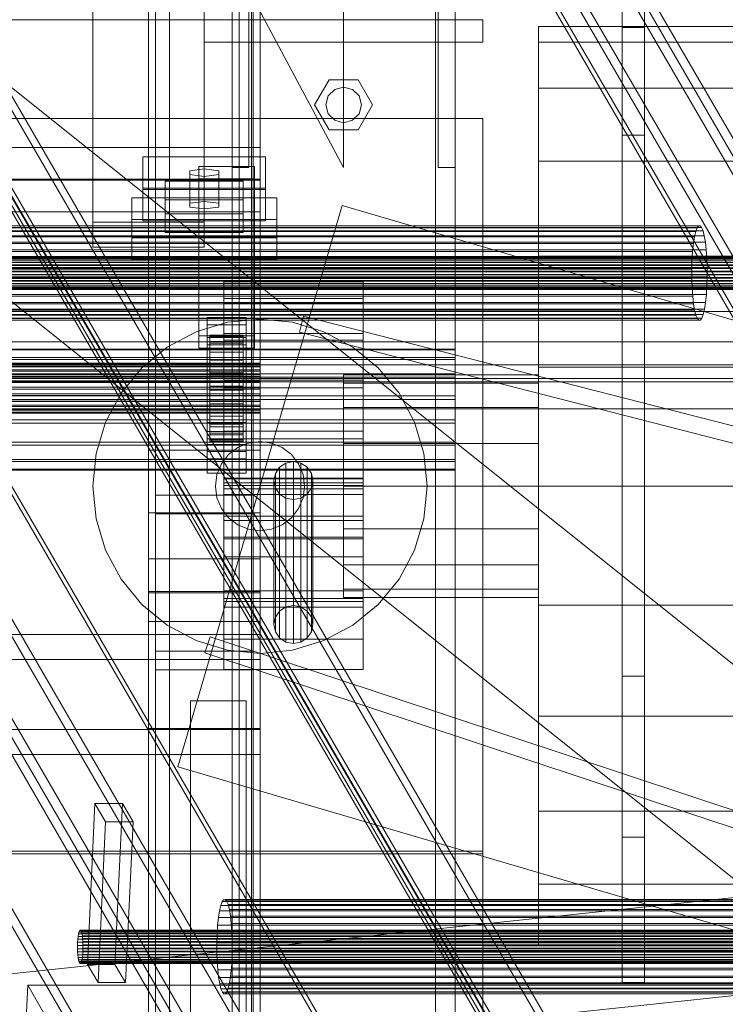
# Model space of a CAD drawing. Header units: millimetres. Extents: x -2233 to 61924, y -68080 to 6847.
# Tile 324 of 656: x 1414 to 1667, y -35363 to -35010. Entities that reach past the tile are written whole.
import ezdxf

# ---------------------------------------------------------------- set-up
doc = ezdxf.new("R2010")
doc.units = ezdxf.units.MM
for name, color, linetype, lineweight in [('COTAS_P', 1, 'Continuous', 0), ('frontal_C03', 7, 'Continuous', 0), ('frontal_C04', 7, 'Continuous', 0), ('frontal_C09', 7, 'Continuous', 0), ('frontal_C10', 7, 'Continuous', 0), ('frontal_secador', 7, 'Continuous', 0), ('frontal_tolva', 7, 'Continuous', 0)]:
    doc.layers.add(name, color=color, linetype=linetype, lineweight=lineweight)
doc.dimstyles.new('R19_100', dxfattribs={"dimtxt": 250, "dimasz": 150, "dimexe": 150, "dimexo": 80, "dimgap": 100, "dimtad": 1, "dimtih": 1, "dimtoh": 1, "dimdsep": 46, "dimcen": 0.09, "dimadec": 0, "dimazin": 0, "dimtfac": 1, "dimtdec": 4, "dimtofl": 0, "dimtmove": 0, "dimatfit": 3, "dimfxl": 1, "dimtolj": 1, "dimtzin": 0, "dimarcsym": 0})

# ---------------------------------------------------------------- blocks, each defined once
blk = doc.blocks.new('DIM_R27_48')
at = {"layer": 'COTAS_P'}
for p, q in [((-1750, -34600), (-1600, -34555)), ((2600, -34600), (2450, -34555)), ((-1750, -35500), (-1750, -34600)), ((-1750, -34600), (2600, -34600)), ((-1750, -34600), (-1600, -34645)), ((2600, -34600), (2450, -34645)), ((2600, -35500), (2600, -34600))]:
    blk.add_line(p, q, dxfattribs=at)
blk.add_text('4350 P', height=250, dxfattribs=at).set_placement((425, -34500))
blk = doc.blocks.new('DIM_R27_50')
at = {"layer": 'COTAS_P'}
for p, q in [((1705.78, -34504.95), (1551.9, -34475.9)), ((-194.22, -34704.95), (1705.78, -34504.95)), ((1705.78, -34504.95), (1561.32, -34565.4)), ((1800, -35400), (1705.78, -34504.95)), ((-194.22, -34704.95), (-49.75, -34644.49)), ((-100, -35600), (-194.22, -34704.95)), ((-194.22, -34704.95), (-40.33, -34734))]:
    blk.add_line(p, q, dxfattribs=at)
blk.add_text('1910.5 P', height=250, rotation=6.009, dxfattribs=at).set_placement((745.32, -34505.49))

msp = doc.modelspace()

# ---------------------------------------------------------------- linework, layer by layer
at = {"layer": 'frontal_C03'}
for p, q in [((1490, -35975), (1490, -32996.942)), ((1497, -35975), (1497, -32996.942)), ((1563, -35975), (1563, -32996.942)), ((1570, -35975), (1570, -32996.942)), ((1490, -35975), (1490, -33266.434)), ((1497, -35975), (1497, -33266.434)), ((1563, -35975), (1563, -33266.434)), ((1570, -35975), (1570, -33266.434)), ((1490, -35975), (1490, -33805.417)), ((1497, -35975), (1497, -33805.417)), ((1563, -35975), (1563, -33805.417)), ((1570, -35975), (1570, -33805.417)), ((1490, -35975), (1490, -34411.773)), ((1497, -35975), (1497, -34411.773)), ((1563, -35975), (1563, -34411.773)), ((1570, -35975), (1570, -34411.773)), ((1440, -35082.782), (1440, -34735.876)), ((1480, -34735.876), (1480, -35082.782)), ((1440, -34744.859), (1440, -35091.765)), ((1480, -35091.765), (1480, -34744.859)), ((1460, -35164.617), (1460, -34895.125)), ((1500, -34895.125), (1500, -35164.617)), ((1467.5, -35404.303), (1467.5, -34900.942)), ((1492.5, -34900.942), (1492.5, -35404.303)), ((1462.5, -35236.714), (1462.5, -34911.246)), ((1497.5, -34911.246), (1497.5, -35236.714)), ((1462.5, -35243.452), (1462.5, -34917.983)), ((1497.5, -35243.452), (1497.5, -34917.983)), ((1467.5, -35431.648), (1467.5, -34928.287)), ((1492.5, -35431.648), (1492.5, -34928.287)), ((1460, -35203.595), (1460, -34934.104)), ((1500, -35203.595), (1500, -34934.104)), ((1460, -35215.722), (1460, -34946.23)), ((1500, -34946.23), (1500, -35215.722)), ((1530, -35063.129), (1475, -34960.129)), ((1490, -35063.129), (1490, -34960.129)), ((1496, -35063.129), (1496, -34960.129)), ((1530, -34960.129), (1530, -35063.129)), ((1564, -35063.129), (1564, -34960.129)), ((1570, -35063.129), (1570, -34960.129)), ((1460, -35264.444), (1460, -34994.953)), ((1500, -35264.444), (1500, -34994.953)), ((1530, -35005.129), (1530, -35010.129)), ((1530, -35010.129), (-1530, -35010.129)), ((1480, -35010.129), (1580, -35010.129)), ((1480, -35018.129), (1480, -35010.129)), ((1580, -35018.129), (1580, -35010.129)), ((1480, -35018.129), (1580, -35018.129)), ((1490, -35018.129), (1497, -35018.129)), ((1490, -35975), (1490, -35018.129)), ((1497, -35975), (1497, -35018.129)), ((1497, -35018.129), (1563, -35018.129)), ((1563, -35018.129), (1570, -35018.129)), ((1563, -35975), (1563, -35018.129)), ((1570, -35975), (1570, -35018.129)), ((1519.6, -35040.629), (1524.8, -35031.622)), ((1524.8, -35031.622), (1535.2, -35031.622)), ((1535.2, -35031.622), (1540.4, -35040.629)), ((1524.457, -35037.429), (1526.8, -35035.086)), ((1526.8, -35035.086), (1530, -35034.229)), ((1530, -35034.229), (1533.2, -35035.086)), ((1533.2, -35035.086), (1535.543, -35037.429)), ((1523.6, -35040.629), (1524.457, -35037.429)), ((1535.543, -35037.429), (1536.4, -35040.629)), ((1524.8, -35049.635), (1519.6, -35040.629)), ((1524.457, -35043.829), (1523.6, -35040.629)), ((1526.8, -35046.171), (1524.457, -35043.829)), ((1535.543, -35043.829), (1533.2, -35046.171)), ((1540.4, -35040.629), (1535.2, -35049.635)), ((1536.4, -35040.629), (1535.543, -35043.829)), ((1530, -35047.029), (1526.8, -35046.171)), ((1533.2, -35046.171), (1530, -35047.029)), ((1535.2, -35049.635), (1524.8, -35049.635)), ((-1500, -35055.95), (1500, -35055.95)), ((1500, -35055.95), (1500, -35067.358)), ((1500, -35055.95), (1500, -35067.643)), ((1458, -35070.566), (1458, -35059.337)), ((1458, -35059.337), (1502, -35059.337)), ((1458, -35071.031), (1458, -35059.337)), ((1502, -35059.337), (1502, -35070.566)), ((1502, -35059.337), (1502, -35071.031)), ((1480, -35063.604), (1474.804, -35064.278)), ((1474.804, -35064.278), (1474.804, -35065.625)), ((1474.804, -35075.971), (1474.804, -35064.278)), ((1478, -35067.197), (1478, -35062.706)), ((1478, -35062.706), (1498, -35062.706)), ((1478, -35123.512), (1478, -35062.706)), ((1485.196, -35064.278), (1480, -35063.604)), ((1480, -35075.298), (1480, -35063.604)), ((1485.196, -35065.625), (1485.196, -35064.278)), ((1485.196, -35075.971), (1485.196, -35064.278)), ((1496, -35063.129), (1490, -35063.129)), ((1498, -35062.706), (1498, -35067.197)), ((1498, -35062.706), (1498, -35123.512)), ((1570, -35063.129), (1564, -35063.129)), ((1500, -35067.358), (-1500, -35067.358)), ((1500, -35067.643), (-1500, -35067.643)), ((1466, -35074.767), (1466, -35068.03)), ((1466, -35068.03), (1494, -35068.03)), ((1466, -35079.723), (1466, -35068.03)), ((1474.804, -35065.625), (1480, -35066.299)), ((1474.804, -35077.319), (1474.804, -35065.625)), ((1498, -35067.197), (1478, -35067.197)), ((1478, -35067.197), (1478, -35128.003)), ((1480, -35066.299), (1485.196, -35065.625)), ((1480, -35066.299), (1480, -35077.992)), ((1485.196, -35077.319), (1485.196, -35065.625)), ((1494, -35068.03), (1494, -35074.767)), ((1494, -35068.03), (1494, -35079.723)), ((1498, -35128.003), (1498, -35067.197)), ((1500, -35079.051), (1500, -35067.358)), ((1500, -35079.051), (1500, -35067.643)), ((1502, -35070.566), (1458, -35070.566)), ((1458, -35070.566), (1458, -35082.259)), ((1502, -35071.031), (1458, -35071.031)), ((1458, -35071.031), (1458, -35082.259)), ((1502, -35082.259), (1502, -35070.566)), ((1502, -35082.259), (1502, -35071.031)), ((1454, -35088.329), (1454, -35073.956)), ((1454, -35073.956), (1506, -35073.956)), ((1454, -35081.752), (1454, -35073.956)), ((1494, -35074.767), (1466, -35074.767)), ((1466, -35074.767), (1466, -35086.46)), ((1474.804, -35075.971), (1480, -35075.298)), ((1480, -35075.298), (1485.196, -35075.971)), ((1494, -35086.46), (1494, -35074.767)), ((1506, -35073.956), (1506, -35088.329)), ((1506, -35073.956), (1506, -35081.752)), ((-1500, -35079.051), (1500, -35079.051)), ((1474.804, -35077.319), (1474.804, -35075.971)), ((1480, -35077.992), (1474.804, -35077.319)), ((1485.196, -35077.319), (1480, -35077.992)), ((1485.196, -35075.971), (1485.196, -35077.319)), ((1506, -35081.752), (1454, -35081.752)), ((1454, -35081.752), (1454, -35096.125)), ((1458, -35082.259), (1502, -35082.259)), ((1494, -35079.723), (1466, -35079.723)), ((1466, -35079.723), (1466, -35086.46)), ((1494, -35086.46), (1494, -35079.723)), ((1506, -35096.125), (1506, -35081.752)), ((1480, -35082.782), (1440, -35082.782)), ((1440, -35082.782), (1440, -35091.765)), ((1480, -35091.765), (1480, -35082.782)), ((1506, -35088.329), (1454, -35088.329)), ((1454, -35088.329), (1454, -35096.125)), ((1466, -35086.46), (1494, -35086.46)), ((1506, -35096.125), (1506, -35088.329)), ((1440, -35091.765), (1480, -35091.765)), ((1454, -35096.125), (1506, -35096.125)), ((1487, -35110.151), (1487, -35103.648)), ((1487, -35103.648), (1487, -35104.201)), ((1537, -35103.648), (1487, -35103.648)), ((1537, -35104.201), (1537, -35103.648)), ((1537, -35103.648), (1537, -35110.151)), ((1487, -35104.201), (1487, -35111.726)), ((1537, -35104.201), (1487, -35104.201)), ((1537, -35111.726), (1537, -35104.201)), ((1487, -35122.722), (1487, -35110.151)), ((1537, -35110.151), (1487, -35110.151)), ((1537, -35110.151), (1537, -35122.722)), ((1487, -35111.726), (1487, -35125.078)), ((1537, -35111.726), (1487, -35111.726)), ((1537, -35125.078), (1537, -35111.726)), ((1481, -35119.614), (1481, -35116.919)), ((1481, -35116.919), (1495, -35116.919)), ((1481, -35157.846), (1481, -35116.919)), ((1495, -35116.919), (1495, -35119.614)), ((1495, -35116.919), (1495, -35157.846)), ((1495, -35119.614), (1481, -35119.614)), ((1481, -35119.614), (1481, -35160.541)), ((1495, -35160.541), (1495, -35119.614)), ((1498, -35123.512), (1478, -35123.512)), ((1478, -35123.512), (1478, -35128.003)), ((1481, -35126.8), (1481, -35124.106)), ((1481, -35124.106), (1495, -35124.106)), ((1481, -35165.033), (1481, -35124.106)), ((1482, -35133.329), (1482, -35123.335)), ((1482, -35123.335), (1482, -35124.156)), ((1482, -35123.335), (1494, -35123.335)), ((1482, -35123.809), (1482, -35123.335)), ((1482, -35133.553), (1482, -35123.809)), ((1482, -35123.809), (1494, -35123.809)), ((1482, -35125.544), (1482, -35123.809)), ((1482, -35133.718), (1482, -35124.156)), ((1482, -35124.156), (1482, -35126.214)), ((1482, -35124.156), (1494, -35124.156)), ((1487, -35139.445), (1487, -35122.722)), ((1537, -35122.722), (1487, -35122.722)), ((1487, -35125.078), (1487, -35142.225)), ((1537, -35125.078), (1487, -35125.078)), ((1494, -35124.156), (1494, -35123.335)), ((1494, -35123.335), (1494, -35133.329)), ((1494, -35123.335), (1494, -35123.809)), ((1494, -35123.809), (1494, -35133.553)), ((1494, -35123.809), (1494, -35125.544)), ((1494, -35126.214), (1494, -35124.156)), ((1494, -35124.156), (1494, -35133.718)), ((1495, -35124.106), (1495, -35126.8)), ((1495, -35124.106), (1495, -35165.033)), ((1498, -35128.003), (1498, -35123.512)), ((1537, -35122.722), (1537, -35139.445)), ((1537, -35142.225), (1537, -35125.078)), ((1570, -35128.303), (-1570, -35128.303)), ((1570, -35128.562), (-1570, -35128.562)), ((1478, -35128.003), (1498, -35128.003)), ((1495, -35126.8), (1481, -35126.8)), ((1481, -35126.8), (1481, -35167.728)), ((1482, -35134.375), (1482, -35125.544)), ((1482, -35125.544), (1494, -35125.544)), ((1482, -35128.423), (1482, -35125.544)), ((1482, -35134.693), (1482, -35126.214)), ((1482, -35126.214), (1482, -35129.371)), ((1482, -35126.214), (1494, -35126.214)), ((1482, -35135.739), (1482, -35128.423)), ((1482, -35128.423), (1494, -35128.423)), ((1482, -35132.249), (1482, -35128.423)), ((1494, -35125.544), (1494, -35134.375)), ((1494, -35125.544), (1494, -35128.423)), ((1494, -35129.371), (1494, -35126.214)), ((1494, -35126.214), (1494, -35134.693)), ((1494, -35128.423), (1494, -35135.739)), ((1494, -35128.423), (1494, -35132.249)), ((1495, -35167.728), (1495, -35126.8)), ((1570, -35128.562), (1570, -35128.303)), ((1570, -35128.303), (1570, -35131.347)), ((1570, -35132.085), (1570, -35128.562)), ((1570, -35131.347), (-1570, -35131.347)), ((1570, -35132.085), (-1570, -35132.085)), ((1482, -35136.188), (1482, -35129.371)), ((1482, -35129.371), (1482, -35133.41)), ((1482, -35129.371), (1494, -35129.371)), ((1494, -35133.41), (1494, -35129.371)), ((1494, -35129.371), (1494, -35136.188)), ((1570, -35131.347), (1570, -35137.231)), ((1570, -35138.335), (1570, -35132.085)), ((-1500, -35133.329), (1500, -35133.329)), ((-1500, -35133.553), (1500, -35133.553)), ((-1500, -35133.718), (1500, -35133.718)), ((-1500, -35134.375), (1500, -35134.375)), ((-1500, -35134.693), (1500, -35134.693)), ((-1500, -35135.739), (1500, -35135.739)), ((1482, -35137.551), (1482, -35132.249)), ((1482, -35132.249), (1494, -35132.249)), ((1482, -35136.761), (1482, -35132.249)), ((1482, -35133.718), (1482, -35133.329)), ((1494, -35133.329), (1482, -35133.329)), ((1482, -35133.329), (1482, -35133.553)), ((1482, -35138.101), (1482, -35133.41)), ((1482, -35133.41), (1482, -35138.056)), ((1482, -35133.41), (1494, -35133.41)), ((1494, -35133.553), (1482, -35133.553)), ((1482, -35133.553), (1482, -35134.375)), ((1482, -35134.693), (1482, -35133.718)), ((1494, -35133.718), (1482, -35133.718)), ((1494, -35134.375), (1482, -35134.375)), ((1482, -35134.375), (1482, -35135.739)), ((1482, -35136.188), (1482, -35134.693)), ((1494, -35134.693), (1482, -35134.693)), ((1494, -35135.739), (1482, -35135.739)), ((1482, -35135.739), (1482, -35137.551)), ((1494, -35132.249), (1494, -35137.551)), ((1494, -35132.249), (1494, -35136.761)), ((1494, -35133.329), (1494, -35133.718)), ((1494, -35133.553), (1494, -35133.329)), ((1494, -35138.056), (1494, -35133.41)), ((1494, -35133.41), (1494, -35138.101)), ((1494, -35134.375), (1494, -35133.553)), ((1494, -35133.718), (1494, -35134.693)), ((1494, -35135.739), (1494, -35134.375)), ((1494, -35134.693), (1494, -35136.188)), ((1494, -35137.551), (1494, -35135.739)), ((1500, -35133.718), (1500, -35133.329)), ((1500, -35133.329), (1500, -35133.553)), ((1500, -35133.553), (1500, -35134.375)), ((1500, -35134.693), (1500, -35133.718)), ((1500, -35134.375), (1500, -35135.739)), ((1500, -35136.188), (1500, -35134.693)), ((1500, -35135.739), (1500, -35137.551)), ((1570, -35137.231), (-1570, -35137.231)), ((1570, -35138.335), (-1570, -35138.335)), ((-1500, -35136.188), (1500, -35136.188)), ((-1500, -35137.551), (1500, -35137.551)), ((-1500, -35138.101), (1500, -35138.101)), ((1482, -35138.101), (1482, -35136.188)), ((1494, -35136.188), (1482, -35136.188)), ((1482, -35139.689), (1482, -35136.761)), ((1482, -35136.761), (1494, -35136.761)), ((1482, -35141.653), (1482, -35136.761)), ((1494, -35137.551), (1482, -35137.551)), ((1482, -35137.551), (1482, -35139.689)), ((1482, -35138.056), (1482, -35140.302)), ((1494, -35138.056), (1482, -35138.056)), ((1482, -35138.056), (1482, -35142.994)), ((1482, -35140.302), (1482, -35138.101)), ((1494, -35138.101), (1482, -35138.101)), ((1494, -35136.188), (1494, -35138.101)), ((1494, -35136.761), (1494, -35139.689)), ((1494, -35136.761), (1494, -35141.653)), ((1494, -35139.689), (1494, -35137.551)), ((1494, -35140.302), (1494, -35138.056)), ((1494, -35142.994), (1494, -35138.056)), ((1494, -35138.101), (1494, -35140.302)), ((1500, -35138.101), (1500, -35136.188)), ((1500, -35137.551), (1500, -35139.689)), ((1500, -35140.302), (1500, -35138.101)), ((1570, -35137.231), (1570, -35145.059)), ((1570, -35146.361), (1570, -35138.335)), ((-1500, -35139.689), (1500, -35139.689)), ((1500, -35140.302), (-1500, -35140.302)), ((-1500, -35142.006), (1500, -35142.006)), ((-1500, -35142.641), (1500, -35142.641)), ((1494, -35139.689), (1482, -35139.689)), ((1482, -35139.689), (1482, -35142.006)), ((1482, -35140.302), (1494, -35140.302)), ((1482, -35142.641), (1482, -35140.302)), ((1482, -35142.006), (1482, -35141.653)), ((1482, -35141.653), (1494, -35141.653)), ((1482, -35146.59), (1482, -35141.653)), ((1494, -35142.006), (1482, -35142.006)), ((1482, -35142.006), (1482, -35144.345)), ((1482, -35144.958), (1482, -35142.641)), ((1482, -35142.641), (1482, -35142.994)), ((1494, -35142.641), (1482, -35142.641)), ((1487, -35157.775), (1487, -35139.445)), ((1487, -35139.445), (1537, -35139.445)), ((1487, -35142.225), (1487, -35160.555)), ((1537, -35142.225), (1487, -35142.225)), ((1494, -35142.006), (1494, -35139.689)), ((1494, -35140.302), (1494, -35142.641)), ((1494, -35141.653), (1494, -35142.006)), ((1494, -35141.653), (1494, -35146.59)), ((1494, -35144.345), (1494, -35142.006)), ((1494, -35142.994), (1494, -35142.641)), ((1494, -35142.641), (1494, -35144.958)), ((1500, -35139.689), (1500, -35142.006)), ((1500, -35142.641), (1500, -35140.302)), ((1500, -35142.006), (1500, -35144.345)), ((1500, -35144.958), (1500, -35142.641)), ((1537, -35139.445), (1537, -35157.775)), ((1537, -35160.555), (1537, -35142.225)), ((-1570, -35145.059), (1570, -35145.059)), ((1570, -35146.361), (-1570, -35146.361)), ((-1500, -35144.345), (1500, -35144.345)), ((-1500, -35144.958), (1500, -35144.958)), ((1482, -35142.994), (1482, -35147.885)), ((1482, -35142.994), (1494, -35142.994)), ((1482, -35144.345), (1482, -35146.59)), ((1494, -35144.345), (1482, -35144.345)), ((1482, -35144.345), (1482, -35146.546)), ((1482, -35147.096), (1482, -35144.958)), ((1482, -35144.958), (1482, -35147.885)), ((1494, -35144.958), (1482, -35144.958)), ((1494, -35147.885), (1494, -35142.994)), ((1494, -35146.59), (1494, -35144.345)), ((1494, -35146.546), (1494, -35144.345)), ((1494, -35147.885), (1494, -35144.958)), ((1494, -35144.958), (1494, -35147.096)), ((1500, -35144.345), (1500, -35146.546)), ((1500, -35147.096), (1500, -35144.958)), ((1570, -35145.059), (1570, -35153.639)), ((1570, -35154.941), (1570, -35146.361)), ((-1500, -35146.546), (1500, -35146.546)), ((-1500, -35147.096), (1500, -35147.096)), ((-1500, -35148.459), (1500, -35148.459)), ((-1500, -35148.908), (1500, -35148.908)), ((1482, -35146.546), (1482, -35151.237)), ((1494, -35146.546), (1482, -35146.546)), ((1482, -35146.546), (1482, -35148.459)), ((1482, -35146.59), (1494, -35146.59)), ((1482, -35151.237), (1482, -35146.59)), ((1482, -35148.908), (1482, -35147.096)), ((1482, -35147.096), (1482, -35152.398)), ((1494, -35147.096), (1482, -35147.096)), ((1482, -35147.885), (1482, -35152.398)), ((1482, -35147.885), (1494, -35147.885)), ((1482, -35148.459), (1482, -35155.276)), ((1494, -35148.459), (1482, -35148.459)), ((1482, -35148.459), (1482, -35149.954)), ((1482, -35150.272), (1482, -35148.908)), ((1482, -35148.908), (1482, -35156.224)), ((1494, -35148.908), (1482, -35148.908)), ((1494, -35151.237), (1494, -35146.546)), ((1494, -35148.459), (1494, -35146.546)), ((1494, -35146.59), (1494, -35151.237)), ((1494, -35152.398), (1494, -35147.096)), ((1494, -35147.096), (1494, -35148.908)), ((1494, -35152.398), (1494, -35147.885)), ((1494, -35155.276), (1494, -35148.459)), ((1494, -35149.954), (1494, -35148.459)), ((1494, -35156.224), (1494, -35148.908)), ((1494, -35148.908), (1494, -35150.272)), ((1500, -35146.546), (1500, -35148.459)), ((1500, -35148.908), (1500, -35147.096)), ((1500, -35148.459), (1500, -35149.954)), ((1500, -35150.272), (1500, -35148.908)), ((-1500, -35149.954), (1500, -35149.954)), ((-1500, -35150.272), (1500, -35150.272)), ((-1500, -35150.929), (1500, -35150.929)), ((-1500, -35151.093), (1500, -35151.093)), ((-1500, -35151.318), (1500, -35151.318)), ((1482, -35149.954), (1482, -35158.432)), ((1494, -35149.954), (1482, -35149.954)), ((1482, -35149.954), (1482, -35150.929)), ((1482, -35151.093), (1482, -35150.272)), ((1482, -35150.272), (1482, -35159.103)), ((1494, -35150.272), (1482, -35150.272)), ((1482, -35150.929), (1482, -35160.491)), ((1494, -35150.929), (1482, -35150.929)), ((1482, -35150.929), (1482, -35151.318)), ((1482, -35151.318), (1482, -35151.093)), ((1482, -35151.093), (1482, -35160.838)), ((1494, -35151.093), (1482, -35151.093)), ((1482, -35151.237), (1494, -35151.237)), ((1482, -35155.276), (1482, -35151.237)), ((1482, -35151.318), (1482, -35161.312)), ((1494, -35151.318), (1482, -35151.318)), ((1482, -35152.398), (1482, -35156.224)), ((1482, -35152.398), (1494, -35152.398)), ((1494, -35158.432), (1494, -35149.954)), ((1494, -35150.929), (1494, -35149.954)), ((1494, -35159.103), (1494, -35150.272)), ((1494, -35150.272), (1494, -35151.093)), ((1494, -35160.491), (1494, -35150.929)), ((1494, -35151.318), (1494, -35150.929)), ((1494, -35160.838), (1494, -35151.093)), ((1494, -35151.093), (1494, -35151.318)), ((1494, -35151.237), (1494, -35155.276)), ((1494, -35161.312), (1494, -35151.318)), ((1494, -35156.224), (1494, -35152.398)), ((1500, -35149.954), (1500, -35150.929)), ((1500, -35151.093), (1500, -35150.272)), ((1500, -35150.929), (1500, -35151.318)), ((1500, -35151.318), (1500, -35151.093)), ((1570, -35153.639), (-1570, -35153.639)), ((1570, -35154.941), (-1570, -35154.941)), ((1481, -35165.029), (1481, -35154.698)), ((1481, -35154.698), (1495, -35154.698)), ((1481, -35162.494), (1481, -35154.698)), ((1482, -35155.276), (1494, -35155.276)), ((1482, -35158.432), (1482, -35155.276)), ((1482, -35156.224), (1482, -35159.103)), ((1482, -35156.224), (1494, -35156.224)), ((1494, -35155.276), (1494, -35158.432)), ((1494, -35159.103), (1494, -35156.224)), ((1495, -35154.698), (1495, -35165.029)), ((1495, -35154.698), (1495, -35162.494)), ((1570, -35153.639), (1570, -35161.665)), ((1570, -35162.769), (1570, -35154.941)), ((1495, -35157.846), (1481, -35157.846)), ((1481, -35157.846), (1481, -35160.541)), ((1482, -35158.432), (1494, -35158.432)), ((1482, -35160.491), (1482, -35158.432)), ((1482, -35159.103), (1482, -35160.838)), ((1482, -35159.103), (1494, -35159.103)), ((1482, -35160.491), (1494, -35160.491)), ((1482, -35161.312), (1482, -35160.491)), ((1487, -35174.922), (1487, -35157.775)), ((1537, -35157.775), (1487, -35157.775)), ((1494, -35158.432), (1494, -35160.491)), ((1494, -35160.838), (1494, -35159.103)), ((1494, -35160.491), (1494, -35161.312)), ((1495, -35160.541), (1495, -35157.846)), ((1537, -35157.775), (1537, -35174.922)), ((1570, -35161.665), (-1570, -35161.665)), ((1570, -35162.769), (-1570, -35162.769)), ((1481, -35160.541), (1495, -35160.541)), ((1495, -35162.494), (1481, -35162.494)), ((1481, -35162.494), (1481, -35172.824)), ((1482, -35160.838), (1482, -35161.312)), ((1482, -35160.838), (1494, -35160.838)), ((1482, -35161.312), (1494, -35161.312)), ((1487, -35160.555), (1487, -35177.278)), ((1537, -35160.555), (1487, -35160.555)), ((1487, -35217.792), (1487, -35161.648)), ((1487, -35161.648), (1537, -35161.648)), ((1487, -35176.265), (1487, -35161.648)), ((1494, -35161.312), (1494, -35160.838)), ((1495, -35172.824), (1495, -35162.494)), ((1537, -35177.278), (1537, -35160.555)), ((1537, -35161.648), (1537, -35217.792)), ((1537, -35161.648), (1537, -35176.265)), ((1570, -35161.665), (1570, -35167.915)), ((1570, -35168.653), (1570, -35162.769)), ((1460, -35203.595), (1460, -35164.617)), ((1460, -35164.617), (1500, -35164.617)), ((1460, -35187.074), (1460, -35164.617)), ((1481, -35165.029), (1481, -35172.824)), ((1495, -35165.033), (1481, -35165.033)), ((1481, -35165.033), (1481, -35167.728)), ((1495, -35172.824), (1495, -35165.029)), ((1495, -35167.728), (1495, -35165.033)), ((1500, -35164.617), (1500, -35203.595)), ((1500, -35164.617), (1500, -35187.074)), ((1570, -35167.915), (-1570, -35167.915)), ((1570, -35168.653), (-1570, -35168.653)), ((1481, -35167.728), (1495, -35167.728)), ((1507.05, -35170.68), (1505.533, -35172.893)), ((1509.321, -35169.202), (1507.05, -35170.68)), ((1507.05, -35222.333), (1507.05, -35170.68)), ((1512, -35168.682), (1509.321, -35169.202)), ((1509.321, -35220.854), (1509.321, -35169.202)), ((1514.679, -35169.202), (1512, -35168.682)), ((1512, -35220.335), (1512, -35168.682)), ((1516.95, -35170.68), (1514.679, -35169.202)), ((1514.679, -35220.854), (1514.679, -35169.202)), ((1518.467, -35172.893), (1516.95, -35170.68)), ((1516.95, -35222.333), (1516.95, -35170.68)), ((1570, -35167.915), (1570, -35171.438)), ((1570, -35171.697), (1570, -35168.653)), ((1570, -35171.438), (-1570, -35171.438)), ((1570, -35171.697), (-1570, -35171.697)), ((1481, -35172.824), (1495, -35172.824)), ((1487, -35215.037), (1487, -35174.613)), ((1487, -35174.613), (1537, -35174.613)), ((1487, -35180.46), (1487, -35174.613)), ((1505.533, -35172.893), (1505, -35175.504)), ((1505.533, -35224.546), (1505.533, -35172.893)), ((1519, -35175.504), (1518.467, -35172.893)), ((1518.467, -35224.546), (1518.467, -35172.893)), ((1537, -35174.613), (1537, -35215.037)), ((1537, -35174.613), (1537, -35180.46)), ((1570, -35171.438), (1570, -35171.697)), ((1487, -35188.274), (1487, -35174.922)), ((1537, -35174.922), (1487, -35174.922)), ((1537, -35176.265), (1487, -35176.265)), ((1487, -35176.265), (1487, -35232.409)), ((1487, -35177.278), (1487, -35189.849)), ((1537, -35177.278), (1487, -35177.278)), ((1505, -35175.504), (1505.533, -35178.114)), ((1505, -35227.156), (1505, -35175.504)), ((1505.533, -35178.114), (1507.05, -35180.327)), ((1505.533, -35229.767), (1505.533, -35178.114)), ((1516.95, -35180.327), (1518.467, -35178.114)), ((1518.467, -35178.114), (1519, -35175.504)), ((1518.467, -35229.767), (1518.467, -35178.114)), ((1519, -35175.504), (1519, -35227.156)), ((1537, -35174.922), (1537, -35188.274)), ((1537, -35232.409), (1537, -35176.265)), ((1537, -35189.849), (1537, -35177.278)), ((1462.5, -35187.475), (1462.5, -35180.737)), ((1462.5, -35180.737), (1497.5, -35180.737)), ((1462.5, -35414.607), (1462.5, -35180.737)), ((1487, -35218.935), (1487, -35178.511)), ((1487, -35178.511), (1537, -35178.511)), ((1487, -35202.872), (1487, -35178.511)), ((1537, -35180.46), (1487, -35180.46)), ((1487, -35180.46), (1487, -35220.884)), ((1497.5, -35180.737), (1497.5, -35187.475)), ((1497.5, -35180.737), (1497.5, -35414.607)), ((1507.05, -35180.327), (1509.321, -35181.806)), ((1507.05, -35231.98), (1507.05, -35180.327)), ((1514.679, -35181.806), (1516.95, -35180.327)), ((1516.95, -35231.98), (1516.95, -35180.327)), ((1537, -35178.511), (1537, -35218.935)), ((1537, -35178.511), (1537, -35202.872)), ((1537, -35220.884), (1537, -35180.46)), ((1509.321, -35181.806), (1512, -35182.325)), ((1509.321, -35233.458), (1509.321, -35181.806)), ((1512, -35182.325), (1514.679, -35181.806)), ((1512, -35233.977), (1512, -35182.325)), ((1514.679, -35233.458), (1514.679, -35181.806)), ((1460, -35226.053), (1460, -35187.074)), ((1460, -35187.074), (1500, -35187.074)), ((1497.5, -35187.475), (1462.5, -35187.475)), ((1462.5, -35421.344), (1462.5, -35187.475)), ((1487, -35195.799), (1487, -35188.274)), ((1537, -35188.274), (1487, -35188.274)), ((1497.5, -35421.344), (1497.5, -35187.475)), ((1500, -35187.074), (1500, -35226.053)), ((1537, -35188.274), (1537, -35195.799)), ((1487, -35189.849), (1487, -35196.352)), ((1537, -35189.849), (1487, -35189.849)), ((1537, -35196.352), (1537, -35189.849)), ((1487, -35196.352), (1487, -35195.799)), ((1537, -35195.799), (1487, -35195.799)), ((1537, -35195.799), (1537, -35196.352)), ((1537, -35196.352), (1487, -35196.352)), ((1537, -35202.872), (1487, -35202.872)), ((1487, -35202.872), (1487, -35243.296)), ((1537, -35243.296), (1537, -35202.872)), ((1500, -35203.595), (1460, -35203.595)), ((1460, -35226.053), (1460, -35203.595)), ((1500, -35226.053), (1500, -35203.595)), ((1500, -35215.357), (1460, -35215.357)), ((1460, -35215.357), (1460, -35264.808)), ((1460, -35393.25), (1460, -35215.357)), ((1460, -35264.444), (1460, -35215.722)), ((1460, -35215.722), (1500, -35215.722)), ((1537, -35215.037), (1487, -35215.037)), ((1487, -35215.037), (1487, -35220.884)), ((1500, -35264.808), (1500, -35215.357)), ((1500, -35215.357), (1500, -35393.25)), ((1500, -35215.722), (1500, -35264.444)), ((1537, -35220.884), (1537, -35215.037)), ((1537, -35217.792), (1487, -35217.792)), ((1487, -35217.792), (1487, -35232.409)), ((1537, -35218.935), (1487, -35218.935)), ((1487, -35218.935), (1487, -35243.296)), ((1509.321, -35220.854), (1512, -35220.335)), ((1512, -35220.335), (1514.679, -35220.854)), ((1537, -35232.409), (1537, -35217.792)), ((1537, -35243.296), (1537, -35218.935)), ((1487, -35220.884), (1537, -35220.884)), ((1505.533, -35224.546), (1507.05, -35222.333)), ((1507.05, -35222.333), (1509.321, -35220.854)), ((1514.679, -35220.854), (1516.95, -35222.333)), ((1516.95, -35222.333), (1518.467, -35224.546)), ((1500, -35226.053), (1460, -35226.053)), ((1505, -35227.156), (1505.533, -35224.546)), ((1505.533, -35229.767), (1505, -35227.156)), ((1518.467, -35224.546), (1519, -35227.156)), ((1519, -35227.156), (1518.467, -35229.767)), ((-1500, -35230.719), (1500, -35230.719)), ((1500, -35230.719), (1500, -35239.702)), ((1500, -35230.719), (1500, -35264.825)), ((1507.05, -35231.98), (1505.533, -35229.767)), ((1518.467, -35229.767), (1516.95, -35231.98)), ((1487, -35232.409), (1537, -35232.409)), ((1509.321, -35233.458), (1507.05, -35231.98)), ((1512, -35233.977), (1509.321, -35233.458)), ((1514.679, -35233.458), (1512, -35233.977)), ((1516.95, -35231.98), (1514.679, -35233.458)), ((1497.5, -35236.714), (1462.5, -35236.714)), ((1462.5, -35236.714), (1462.5, -35243.452)), ((1497.5, -35243.452), (1497.5, -35236.714)), ((1500, -35239.702), (-1500, -35239.702)), ((1500, -35273.808), (1500, -35239.702)), ((1462.5, -35243.452), (1497.5, -35243.452)), ((1487, -35243.296), (1537, -35243.296)), ((1500, -35264.825), (-1500, -35264.825)), ((1500, -35264.444), (1460, -35264.444)), ((1460, -35264.808), (1500, -35264.808)), ((1460, -35442.701), (1460, -35264.808)), ((1500, -35442.701), (1500, -35264.808)), ((1500, -35273.808), (1500, -35264.825)), ((-1500, -35273.808), (1500, -35273.808))]:
    msp.add_line(p, q, dxfattribs=at)
at = {"layer": 'frontal_C04'}
for p, q in [((1630, -35012.865), (1630, -34999.3)), ((1638, -35012.865), (1638, -34999.3)), ((1600, -35018.122), (1600, -35012.5)), ((2250, -35012.5), (1600, -35012.5)), ((1630, -35051.494), (1630, -35012.865)), ((1638, -35012.865), (1630, -35012.865)), ((1638, -35051.494), (1638, -35012.865)), ((1600, -35034.606), (1600, -35018.122)), ((2250, -35018.122), (1600, -35018.122)), ((1600, -35060.827), (1600, -35034.606)), ((2250, -35034.606), (1600, -35034.606)), ((1380, -35045.5), (1580, -35045.5)), ((1580, -35045.5), (1580, -35309.5)), ((1630, -35109.306), (1630, -35051.494)), ((1638, -35051.494), (1630, -35051.494)), ((1638, -35109.306), (1638, -35051.494)), ((1600, -35095), (1600, -35060.827)), ((2250, -35060.827), (1600, -35060.827)), ((1529.541, -35076.741), (1470.459, -35278.259)), ((2629.541, -35399.241), (1529.541, -35076.741)), ((1600, -35134.795), (1600, -35095)), ((2250, -35095), (1600, -35095)), ((1630, -35177.5), (1630, -35109.306)), ((1638, -35109.306), (1630, -35109.306)), ((1638, -35177.5), (1638, -35109.306)), ((1500, -35117.5), (1488.295, -35118.653)), ((1511.705, -35118.653), (1500, -35117.5)), ((1515.604, -35116.463), (1514.118, -35122.276)), ((2625.511, -35400.209), (1515.604, -35116.463)), ((1488.295, -35118.653), (1477.039, -35122.067)), ((1522.961, -35122.067), (1511.705, -35118.653)), ((1477.039, -35122.067), (1466.666, -35127.612)), ((2624.025, -35406.022), (1514.118, -35122.276)), ((1533.334, -35127.612), (1522.961, -35122.067)), ((1466.666, -35127.612), (1457.574, -35135.074)), ((1542.426, -35135.074), (1533.334, -35127.612)), ((1457.574, -35135.074), (1450.112, -35144.166)), ((1549.888, -35144.166), (1542.426, -35135.074)), ((1600, -35177.5), (1600, -35134.795)), ((2250, -35134.795), (1600, -35134.795)), ((1530, -35140.545), (1530, -35137.5)), ((1600, -35137.5), (1530, -35137.5)), ((1600, -35140.545), (1600, -35137.5)), ((1530, -35149.216), (1530, -35140.545)), ((1600, -35140.545), (1530, -35140.545)), ((1600, -35149.216), (1600, -35140.545)), ((1450.112, -35144.166), (1444.567, -35154.539)), ((1555.433, -35154.539), (1549.888, -35144.166)), ((1530, -35162.193), (1530, -35149.216)), ((1600, -35149.216), (1530, -35149.216)), ((1600, -35162.193), (1600, -35149.216)), ((1444.567, -35154.539), (1441.153, -35165.795)), ((1558.847, -35165.795), (1555.433, -35154.539)), ((1492, -35163.644), (1488.686, -35166.186)), ((1495.859, -35162.045), (1492, -35163.644)), ((1500, -35161.5), (1495.859, -35162.045)), ((1504.141, -35162.045), (1500, -35161.5)), ((1508, -35163.644), (1504.141, -35162.045)), ((1511.314, -35166.186), (1508, -35163.644)), ((1530, -35177.5), (1530, -35162.193)), ((1600, -35162.193), (1530, -35162.193)), ((1600, -35177.5), (1600, -35162.193)), ((1441.153, -35165.795), (1440, -35177.5)), ((1488.686, -35166.186), (1486.144, -35169.5)), ((1513.856, -35169.5), (1511.314, -35166.186)), ((1560, -35177.5), (1558.847, -35165.795)), ((1486.144, -35169.5), (1484.545, -35173.359)), ((1515.455, -35173.359), (1513.856, -35169.5)), ((1484.545, -35173.359), (1484, -35177.5)), ((1516, -35177.5), (1515.455, -35173.359)), ((1440, -35177.5), (1441.153, -35189.205)), ((1484, -35177.5), (1484.545, -35181.641)), ((1515.455, -35181.641), (1516, -35177.5)), ((1530, -35177.5), (1530, -35192.807)), ((1530, -35177.5), (1600, -35177.5)), ((1558.847, -35189.205), (1560, -35177.5)), ((1600, -35177.5), (1600, -35220.205)), ((1600, -35177.5), (2250, -35177.5)), ((1600, -35192.807), (1600, -35177.5)), ((1630, -35177.5), (1630, -35245.694)), ((1630, -35177.5), (1638, -35177.5)), ((1638, -35245.694), (1638, -35177.5)), ((1484.545, -35181.641), (1486.144, -35185.5)), ((1513.856, -35185.5), (1515.455, -35181.641)), ((1486.144, -35185.5), (1488.686, -35188.814)), ((1511.314, -35188.814), (1513.856, -35185.5)), ((1441.153, -35189.205), (1444.567, -35200.461)), ((1488.686, -35188.814), (1492, -35191.356)), ((1492, -35191.356), (1495.859, -35192.955)), ((1504.141, -35192.955), (1508, -35191.356)), ((1508, -35191.356), (1511.314, -35188.814)), ((1555.433, -35200.461), (1558.847, -35189.205)), ((1495.859, -35192.955), (1500, -35193.5)), ((1500, -35193.5), (1504.141, -35192.955)), ((1530, -35192.807), (1530, -35205.784)), ((1600, -35192.807), (1530, -35192.807)), ((1600, -35192.807), (1600, -35205.784)), ((1444.567, -35200.461), (1450.112, -35210.834)), ((1549.888, -35210.834), (1555.433, -35200.461)), ((1530, -35205.784), (1530, -35214.455)), ((1600, -35205.784), (1530, -35205.784)), ((1600, -35205.784), (1600, -35214.455)), ((1450.112, -35210.834), (1457.574, -35219.926)), ((1542.426, -35219.926), (1549.888, -35210.834)), ((1530, -35214.455), (1530, -35217.5)), ((1600, -35214.455), (1530, -35214.455)), ((1600, -35214.455), (1600, -35217.5)), ((1457.574, -35219.926), (1466.666, -35227.388)), ((1600, -35217.5), (1530, -35217.5)), ((1533.334, -35227.388), (1542.426, -35219.926)), ((1600, -35220.205), (1600, -35260)), ((2250, -35220.205), (1600, -35220.205)), ((1466.666, -35227.388), (1477.039, -35232.933)), ((1522.961, -35232.933), (1533.334, -35227.388)), ((1477.039, -35232.933), (1488.295, -35236.347)), ((1482.065, -35231.605), (1480.177, -35237.3)), ((2569.479, -35592.073), (1482.065, -35231.605)), ((1511.705, -35236.347), (1522.961, -35232.933)), ((2567.591, -35597.768), (1480.177, -35237.3)), ((1488.295, -35236.347), (1500, -35237.5)), ((1500, -35237.5), (1511.705, -35236.347)), ((1630, -35245.694), (1630, -35303.506)), ((1638, -35245.694), (1630, -35245.694)), ((1638, -35245.694), (1638, -35303.506)), ((1475, -35254.5), (1495, -35254.5)), ((1475, -35379.5), (1475, -35254.5)), ((1495, -35254.5), (1495, -35379.5)), ((1600, -35260), (1600, -35294.173)), ((2250, -35260), (1600, -35260)), ((2570.459, -35600.759), (1470.459, -35278.259)), ((1600, -35294.173), (1600, -35320.394)), ((2250, -35294.173), (1600, -35294.173)), ((1630, -35303.506), (1630, -35342.135)), ((1638, -35303.506), (1630, -35303.506)), ((1638, -35303.506), (1638, -35342.135)), ((1380, -35308.5), (1580, -35308.5)), ((1580, -35308.5), (1580, -35377.5)), ((1580, -35309.5), (1380, -35309.5)), ((1600, -35320.394), (1600, -35336.878)), ((2250, -35320.394), (1600, -35320.394)), ((1600, -35336.878), (1600, -35342.5)), ((2250, -35336.878), (1600, -35336.878)), ((1580, -35342.5), (2270, -35342.5)), ((1580, -35377.5), (1580, -35342.5)), ((2250, -35342.5), (1600, -35342.5)), ((1630, -35342.135), (1630, -35355.7)), ((1638, -35342.135), (1630, -35342.135)), ((1638, -35342.135), (1638, -35355.7)), ((1638, -35355.7), (1630, -35355.7))]:
    msp.add_line(p, q, dxfattribs=at)
at = {"layer": 'frontal_C09'}
for p, q in [((-49.542, -35506.202), (1731.117, -35318.765)), ((-105.548, -35547.291), (1794.452, -35347.291)), ((-45.878, -35541.01), (1734.781, -35353.572))]:
    msp.add_line(p, q, dxfattribs=at)
at = {"layer": 'frontal_C10'}
for p, q in [((360.544, -33231.698), (1791.564, -35698.973)), ((1794.523, -35698.973), (363.503, -33231.698)), ((1804.283, -35751.895), (354.283, -33251.895)), ((354.417, -33249.009), (1804.417, -35749.009)), ((1789.995, -35732.647), (358.975, -33265.371)), ((361.934, -33265.371), (1792.954, -35732.647)), ((365.354, -33270.984), (1793.211, -35732.806)), ((1793.076, -35735.692), (365.22, -33273.871)), ((266.362, -33294.38), (1738.505, -35832.559)), ((1742.451, -35832.559), (270.308, -33294.38)), ((1763.165, -35832.559), (291.022, -33294.38)), ((1738.236, -35838.331), (266.093, -33300.153)), ((290.753, -33300.153), (1762.896, -35838.331)), ((1799.665, -35850.991), (349.665, -33350.991)), ((349.799, -33348.105), (1799.799, -35848.105)), ((645.583, -33350.991), (2095.583, -35850.991)), ((2095.717, -35848.105), (645.717, -33348.105)), ((1758.682, -35928.768), (286.539, -33390.59)), ((681.096, -33390.59), (2153.24, -35928.768)), ((2177.9, -35928.768), (705.756, -33390.59)), ((286.27, -33396.363), (1758.413, -35934.541)), ((2152.971, -35934.541), (680.827, -33396.363)), ((2173.685, -35934.541), (701.541, -33396.363)), ((705.487, -33396.363), (2177.631, -35934.541)), ((1656.366, -35086.141), (1345.652, -35086.141)), ((1656.869, -35084.81), (1346.154, -35084.81)), ((1657.404, -35084.1), (1346.69, -35084.1)), ((1657.952, -35084.039), (1347.238, -35084.039)), ((1658.491, -35084.629), (1347.777, -35084.629)), ((1659.001, -35085.848), (1348.287, -35085.848)), ((1656.366, -35086.141), (1655.916, -35088.043)), ((1656.869, -35084.81), (1656.366, -35086.141)), ((1657.404, -35084.1), (1656.869, -35084.81)), ((1657.952, -35084.039), (1657.404, -35084.1)), ((1658.491, -35084.629), (1657.952, -35084.039)), ((1659.001, -35085.848), (1658.491, -35084.629)), ((1659.462, -35087.648), (1659.001, -35085.848)), ((1655.916, -35088.043), (1345.202, -35088.043)), ((1659.462, -35087.648), (1348.748, -35087.648)), ((1655.916, -35088.043), (1655.536, -35090.443)), ((1659.856, -35089.961), (1659.462, -35087.648)), ((1655.24, -35093.247), (1344.526, -35093.247)), ((1655.536, -35090.443), (1344.822, -35090.443)), ((1659.856, -35089.961), (1349.142, -35089.961)), ((1660.169, -35092.698), (1349.455, -35092.698)), ((1655.24, -35093.247), (1655.04, -35096.349)), ((1655.536, -35090.443), (1655.24, -35093.247)), ((1660.169, -35092.698), (1659.856, -35089.961)), ((1660.388, -35095.753), (1660.169, -35092.698)), ((1708.875, -35096.417), (1294.589, -35096.417)), ((1709.034, -35095.746), (1294.748, -35095.746)), ((1709.211, -35095.276), (1294.925, -35095.276)), ((1709.4, -35095.025), (1295.114, -35095.025)), ((1709.593, -35095.004), (1295.308, -35095.004)), ((1709.783, -35095.212), (1295.498, -35095.212)), ((1709.963, -35095.642), (1295.678, -35095.642)), ((1710.126, -35096.278), (1295.841, -35096.278)), ((1344.326, -35096.349), (1655.04, -35096.349)), ((1660.388, -35095.753), (1349.674, -35095.753)), ((1655.04, -35096.349), (1654.943, -35099.629)), ((1660.505, -35099.009), (1660.388, -35095.753)), ((1294.28, -35099.348), (1708.565, -35099.348)), ((1708.636, -35098.254), (1294.351, -35098.254)), ((1708.741, -35097.264), (1294.455, -35097.264)), ((1710.265, -35097.094), (1295.98, -35097.094)), ((1710.376, -35098.06), (1296.09, -35098.06)), ((1710.453, -35099.138), (1296.167, -35099.138)), ((1710.494, -35100.287), (1296.209, -35100.287)), ((1654.943, -35099.629), (1344.229, -35099.629)), ((1660.505, -35099.009), (1349.79, -35099.009)), ((1654.943, -35099.629), (1654.953, -35102.961)), ((1660.515, -35102.341), (1660.505, -35099.009)), ((1708.531, -35100.506), (1294.246, -35100.506)), ((1708.535, -35101.682), (1294.249, -35101.682)), ((1708.576, -35102.831), (1294.29, -35102.831)), ((1708.653, -35103.91), (1294.368, -35103.91)), ((1710.393, -35103.716), (1296.107, -35103.716)), ((1710.463, -35102.621), (1296.178, -35102.621)), ((1710.498, -35101.463), (1296.212, -35101.463)), ((1654.953, -35102.961), (1344.239, -35102.961)), ((1660.515, -35102.341), (1349.801, -35102.341)), ((1654.953, -35102.961), (1655.07, -35106.217)), ((1660.418, -35105.621), (1660.515, -35102.341)), ((1708.763, -35104.875), (1294.478, -35104.875)), ((1708.903, -35105.692), (1294.617, -35105.692)), ((1709.065, -35106.327), (1294.78, -35106.327)), ((1709.245, -35106.757), (1294.96, -35106.757)), ((1709.436, -35106.966), (1295.15, -35106.966)), ((1709.629, -35106.944), (1295.344, -35106.944)), ((1709.818, -35106.693), (1295.533, -35106.693)), ((1709.995, -35106.223), (1295.71, -35106.223)), ((1710.154, -35105.552), (1295.869, -35105.552)), ((1710.288, -35104.705), (1296.003, -35104.705)), ((1655.07, -35106.217), (1344.356, -35106.217)), ((1660.418, -35105.621), (1349.703, -35105.621)), ((1655.07, -35106.217), (1655.288, -35109.272)), ((1660.217, -35108.722), (1660.418, -35105.621)), ((1655.288, -35109.272), (1344.574, -35109.272)), ((1660.217, -35108.722), (1349.503, -35108.722)), ((1655.288, -35109.272), (1655.601, -35112.008)), ((1659.921, -35111.527), (1660.217, -35108.722)), ((1655.601, -35112.008), (1344.887, -35112.008)), ((1655.996, -35114.321), (1345.282, -35114.321)), ((1659.541, -35113.926), (1348.827, -35113.926)), ((1659.921, -35111.527), (1349.207, -35111.527)), ((1655.601, -35112.008), (1655.996, -35114.321)), ((1655.996, -35114.321), (1656.457, -35116.122)), ((1659.091, -35115.828), (1659.541, -35113.926)), ((1659.541, -35113.926), (1659.921, -35111.527)), ((1720.25, -35114.773), (1276.373, -35114.773)), ((1656.457, -35116.122), (1345.743, -35116.122)), ((1656.967, -35117.34), (1346.252, -35117.34)), ((1657.506, -35117.93), (1346.792, -35117.93)), ((1658.054, -35117.869), (1347.339, -35117.869)), ((1658.589, -35117.16), (1347.875, -35117.16)), ((1659.091, -35115.828), (1348.377, -35115.828)), ((1656.457, -35116.122), (1656.967, -35117.34)), ((1656.967, -35117.34), (1657.506, -35117.93)), ((1657.506, -35117.93), (1658.054, -35117.869)), ((1658.054, -35117.869), (1658.589, -35117.16)), ((1658.589, -35117.16), (1659.091, -35115.828)), ((1282.7, -35125.681), (1726.577, -35125.681)), ((1275.252, -35138.825), (1719.129, -35138.825)), ((1725.456, -35149.733), (1281.579, -35149.733)), ((1438.07, -35349.152), (1440.759, -35291.426)), ((1450.623, -35291.426), (1440.759, -35291.426)), ((1440.759, -35291.426), (1444.556, -35297.971)), ((1447.933, -35349.152), (1450.623, -35291.426)), ((1454.419, -35297.971), (1450.623, -35291.426)), ((1441.866, -35355.697), (1444.556, -35297.971)), ((1444.556, -35297.971), (1454.419, -35297.971)), ((1454.419, -35297.971), (1451.73, -35355.697)), ((1486.409, -35326.629), (1486.945, -35325.919)), ((1486.945, -35325.919), (1487.493, -35325.858)), ((1797.659, -35325.919), (1486.945, -35325.919)), ((1487.493, -35325.858), (1488.032, -35326.448)), ((1798.207, -35325.858), (1487.493, -35325.858)), ((1488.032, -35326.448), (1488.542, -35327.667)), ((1798.746, -35326.448), (1488.032, -35326.448)), ((1485.077, -35332.261), (1485.457, -35329.862)), ((1485.457, -35329.862), (1485.907, -35327.96)), ((1796.171, -35329.862), (1485.457, -35329.862)), ((1485.907, -35327.96), (1486.409, -35326.629)), ((1796.621, -35327.96), (1485.907, -35327.96)), ((1797.124, -35326.629), (1486.409, -35326.629)), ((1488.542, -35327.667), (1489.003, -35329.467)), ((1799.256, -35327.667), (1488.542, -35327.667)), ((1489.003, -35329.467), (1489.397, -35331.78)), ((1799.717, -35329.467), (1489.003, -35329.467)), ((1484.781, -35335.066), (1485.077, -35332.261)), ((1795.791, -35332.261), (1485.077, -35332.261)), ((1489.397, -35331.78), (1489.71, -35334.516)), ((1800.111, -35331.78), (1489.397, -35331.78)), ((1435.003, -35337.565), (1435.18, -35337.095)), ((1435.18, -35337.095), (1435.369, -35336.844)), ((1849.466, -35337.095), (1435.18, -35337.095)), ((1435.369, -35336.844), (1435.563, -35336.823)), ((1849.655, -35336.844), (1435.369, -35336.844)), ((1435.563, -35336.823), (1435.753, -35337.031)), ((1849.848, -35336.823), (1435.563, -35336.823)), ((1435.753, -35337.031), (1435.933, -35337.461)), ((1850.038, -35337.031), (1435.753, -35337.031)), ((1484.581, -35338.168), (1484.781, -35335.066)), ((1795.495, -35335.066), (1484.781, -35335.066)), ((1489.71, -35334.516), (1489.929, -35337.572)), ((1800.424, -35334.516), (1489.71, -35334.516)), ((1434.535, -35341.167), (1434.606, -35340.073)), ((1434.606, -35340.073), (1434.71, -35339.083)), ((1848.891, -35340.073), (1434.606, -35340.073)), ((1434.71, -35339.083), (1434.844, -35338.236)), ((1848.996, -35339.083), (1434.71, -35339.083)), ((1434.844, -35338.236), (1435.003, -35337.565)), ((1849.13, -35338.236), (1434.844, -35338.236)), ((1849.289, -35337.565), (1435.003, -35337.565)), ((1435.933, -35337.461), (1436.096, -35338.097)), ((1850.218, -35337.461), (1435.933, -35337.461)), ((1436.096, -35338.097), (1436.235, -35338.913)), ((1850.381, -35338.097), (1436.096, -35338.097)), ((1436.235, -35338.913), (1436.345, -35339.879)), ((1850.52, -35338.913), (1436.235, -35338.913)), ((1436.345, -35339.879), (1436.422, -35340.957)), ((1850.631, -35339.879), (1436.345, -35339.879)), ((1484.484, -35341.448), (1484.581, -35338.168)), ((1484.581, -35338.168), (1795.295, -35338.168)), ((1489.929, -35337.572), (1490.045, -35340.828)), ((1800.643, -35337.572), (1489.929, -35337.572)), ((1434.501, -35342.325), (1434.535, -35341.167)), ((1434.504, -35343.501), (1434.501, -35342.325)), ((1848.786, -35342.325), (1434.501, -35342.325)), ((1434.545, -35344.65), (1434.504, -35343.501)), ((1848.79, -35343.501), (1434.504, -35343.501)), ((1434.535, -35341.167), (1848.82, -35341.167)), ((1436.422, -35340.957), (1436.464, -35342.106)), ((1850.708, -35340.957), (1436.422, -35340.957)), ((1436.467, -35343.282), (1436.433, -35344.44)), ((1436.464, -35342.106), (1436.467, -35343.282)), ((1850.749, -35342.106), (1436.464, -35342.106)), ((1850.753, -35343.282), (1436.467, -35343.282)), ((1484.494, -35344.78), (1484.484, -35341.448)), ((1795.198, -35341.448), (1484.484, -35341.448)), ((1490.055, -35344.16), (1489.958, -35347.44)), ((1490.045, -35340.828), (1490.055, -35344.16)), ((1800.76, -35340.828), (1490.045, -35340.828)), ((1800.77, -35344.16), (1490.055, -35344.16)), ((1434.623, -35345.728), (1434.545, -35344.65)), ((1848.831, -35344.65), (1434.545, -35344.65)), ((1434.733, -35346.694), (1434.623, -35345.728)), ((1848.908, -35345.728), (1434.623, -35345.728)), ((1434.872, -35347.511), (1434.733, -35346.694)), ((1849.018, -35346.694), (1434.733, -35346.694)), ((1435.035, -35348.146), (1434.872, -35347.511)), ((1849.158, -35347.511), (1434.872, -35347.511)), ((1436.124, -35347.371), (1435.965, -35348.042)), ((1436.258, -35346.524), (1436.124, -35347.371)), ((1850.409, -35347.371), (1436.124, -35347.371)), ((1436.362, -35345.535), (1436.258, -35346.524)), ((1850.543, -35346.524), (1436.258, -35346.524)), ((1436.433, -35344.44), (1436.362, -35345.535)), ((1850.648, -35345.535), (1436.362, -35345.535)), ((1850.718, -35344.44), (1436.433, -35344.44)), ((1484.61, -35348.036), (1484.494, -35344.78)), ((1795.208, -35344.78), (1484.494, -35344.78)), ((1489.958, -35347.44), (1489.758, -35350.541)), ((1800.673, -35347.44), (1489.958, -35347.44)), ((1435.215, -35348.576), (1435.035, -35348.146)), ((1849.32, -35348.146), (1435.035, -35348.146)), ((1435.405, -35348.784), (1435.215, -35348.576)), ((1849.5, -35348.576), (1435.215, -35348.576)), ((1435.599, -35348.763), (1435.405, -35348.784)), ((1849.691, -35348.784), (1435.405, -35348.784)), ((1435.787, -35348.512), (1435.599, -35348.763)), ((1849.884, -35348.763), (1435.599, -35348.763)), ((1435.965, -35348.042), (1435.787, -35348.512)), ((1850.073, -35348.512), (1435.787, -35348.512)), ((1850.25, -35348.042), (1435.965, -35348.042)), ((1441.866, -35355.697), (1438.07, -35349.152)), ((1438.07, -35349.152), (1447.933, -35349.152)), ((1447.933, -35349.152), (1451.73, -35355.697)), ((1484.829, -35351.091), (1484.61, -35348.036)), ((1795.325, -35348.036), (1484.61, -35348.036)), ((1485.142, -35353.827), (1484.829, -35351.091)), ((1795.543, -35351.091), (1484.829, -35351.091)), ((1489.758, -35350.541), (1489.462, -35353.346)), ((1800.472, -35350.541), (1489.758, -35350.541)), ((1485.536, -35356.14), (1485.142, -35353.827)), ((1795.856, -35353.827), (1485.142, -35353.827)), ((1489.462, -35353.346), (1489.082, -35355.745)), ((1800.176, -35353.346), (1489.462, -35353.346)), ((1415.507, -35380.644), (1416.628, -35356.591)), ((1860.505, -35356.591), (1416.628, -35356.591)), ((1416.628, -35356.591), (1422.955, -35367.5)), ((1451.73, -35355.697), (1441.866, -35355.697)), ((1485.998, -35357.941), (1485.536, -35356.14)), ((1796.251, -35356.14), (1485.536, -35356.14)), ((1486.507, -35359.159), (1485.998, -35357.941)), ((1796.712, -35357.941), (1485.998, -35357.941)), ((1488.632, -35357.647), (1488.13, -35358.978)), ((1489.082, -35355.745), (1488.632, -35357.647)), ((1799.346, -35357.647), (1488.632, -35357.647)), ((1799.796, -35355.745), (1489.082, -35355.745)), ((1487.047, -35359.749), (1486.507, -35359.159)), ((1797.222, -35359.159), (1486.507, -35359.159)), ((1487.594, -35359.688), (1487.047, -35359.749)), ((1797.761, -35359.749), (1487.047, -35359.749)), ((1488.13, -35358.978), (1487.594, -35359.688)), ((1798.309, -35359.688), (1487.594, -35359.688)), ((1798.844, -35358.978), (1488.13, -35358.978))]:
    msp.add_line(p, q, dxfattribs=at)
at = {"layer": 'frontal_secador'}
for p, q in [((1400, -35134), (2200, -35134)), ((1400, -35140), (2200, -35140))]:
    msp.add_line(p, q, dxfattribs=at)
at = {"layer": 'frontal_tolva'}
for p, q in [((1763.733, -35316.567), (716.733, -34479.567)), ((1726.267, -35363.433), (679.267, -34526.433))]:
    msp.add_line(p, q, dxfattribs=at)

# ---------------------------------------------------------------- dimensions: what is measured, and where the dimension line sits
at = {"layer": 'COTAS_P'}
for p1, p2, picture, middle in [((-100, -35600), (1800, -35400), 'DIM_R27_50', (755.784, -34604.945)), ((-1750, -35500), (2600, -35500), 'DIM_R27_48', (425, -34600))]:
    dim = msp.add_aligned_dim(p1=p1, p2=p2, distance=900, text='<> P', dimstyle='R19_100', dxfattribs=at)
    dim.commit()
    dim.dimension.update_dxf_attribs({"geometry": picture, "text_midpoint": middle})

doc.saveas('drawing.dxf')
